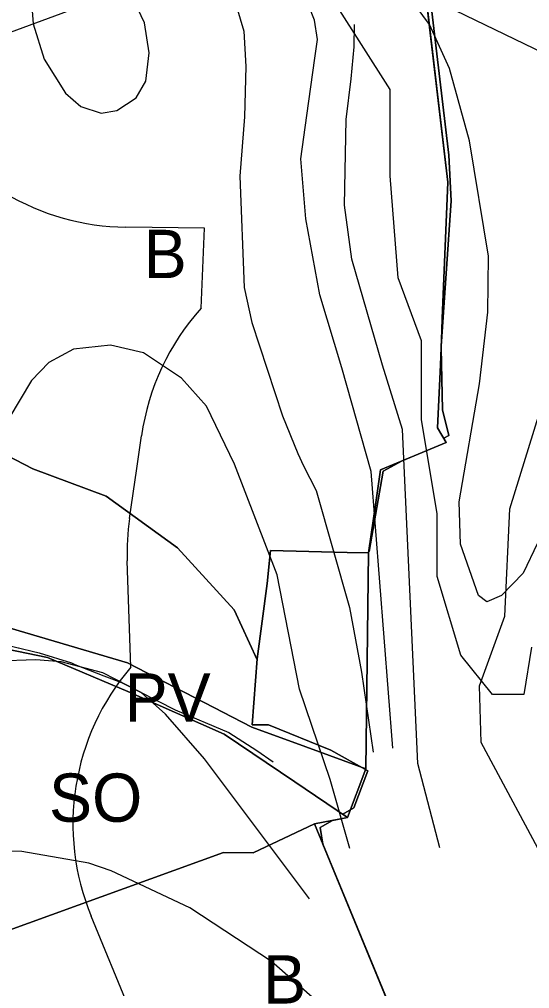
# Model space of a CAD drawing. Extents: x -758499 to -754160, y -1175205 to -1172032.
# Drawn here: x -755897.2 to -755791.5, y -1174856.8 to -1174656.2 of the extents above; entities that cross this region are included whole.
import ezdxf

# ---------------------------------------------------------------- set-up
doc = ezdxf.new("R2010")
doc.units = 0
for name, color, linetype in [('A040_Les50_p', 7, 'Continuous'), ('A041_BPEJ_p', 7, 'Continuous'), ('A053_ZvlPovoden_p', 7, 'Continuous'), ('A075_Plyn_l', 7, 'Continuous'), ('A102_LetVysk_op', 7, 'Continuous'), ('HRANICE zastavěného území', 7, 'Continuous'), ('HRANICE zastavěného území - podbarvení', 7, 'Continuous'), ('indexy RZV_TYP_1', 7, 'Continuous'), ('PLOCHY B bydlení', 7, 'Continuous'), ('PLOCHY NL lesní', 7, 'Continuous'), ('PLOCHY PV prostranství veřejné', 7, 'Continuous'), ('PLOCHY SO smíšené obytné', 7, 'Continuous'), ('PLOCHY VV vodní a vodohospodářské', 7, 'Continuous'), ('vrstevnice', 7, 'Continuous'), ('ÚSES LBC jako součást RBK', 7, 'Continuous'), ('ÚSES NBK funkční', 7, 'Continuous')]:
    doc.layers.add(name, color=color, linetype=linetype)

msp = doc.modelspace()

# ---------------------------------------------------------------- linework, layer by layer
at = {"layer": 'A040_Les50_p'}
for p, q in [((-755874.11, -1174790.29), (-755874.83, -1174768.29)), ((-755872.83, -1174864.73), (-755882.28, -1174841.86))]:
    msp.add_line(p, q, dxfattribs=at)
for points in [[(-755859.55, -1174715.97), (-755858.86, -1174699.38), (-755875.11, -1174699.19)], [(-755874.35, -1174759.52), (-755872.85, -1174749.12), (-755871.89, -1174742.36)]]:
    msp.add_lwpolyline(points, dxfattribs=at)
for centre, start, end in [((-755874.51, -1174649.19), 239.1416, 269.3069), ((-755822.39, -1174749.43), 137.9964, 171.8699), ((-755824.86, -1174766.64), 171.8083, 181.8897), ((-755836.08, -1174822.75), 139.5119, 202.4703)]:
    msp.add_arc(centre, 50, start, end, dxfattribs=at)
at = {"layer": 'A041_BPEJ_p'}
for p, q in [((-755808.26, -1174684.25), (-755812.22, -1174650.73)), ((-755812.22, -1174650.73), (-755808.26, -1174684.25)), ((-755807.73, -1174693.75), (-755808.26, -1174684.25)), ((-755808.26, -1174684.25), (-755807.73, -1174693.75)), ((-755809.82, -1174723.79), (-755807.73, -1174693.75)), ((-755807.73, -1174693.75), (-755809.82, -1174723.79)), ((-755809.84, -1174724.25), (-755809.82, -1174723.79)), ((-755809.82, -1174723.79), (-755809.84, -1174724.25)), ((-755809.58, -1174737.03), (-755809.84, -1174724.25)), ((-755809.84, -1174724.25), (-755809.58, -1174737.03)), ((-755808.26, -1174742.31), (-755809.58, -1174737.03)), ((-755809.58, -1174737.03), (-755808.26, -1174742.31)), ((-755817.9, -1174747.55), (-755808.77, -1174743.73)), ((-755808.77, -1174743.73), (-755817.9, -1174747.55)), ((-755809.29, -1174742.87), (-755808.26, -1174742.31)), ((-755808.26, -1174742.31), (-755809.29, -1174742.87)), ((-755808.77, -1174743.73), (-755809.29, -1174742.87)), ((-755809.29, -1174742.87), (-755808.77, -1174743.73)), ((-755903.68, -1174744.43), (-755894.39, -1174749.19)), ((-755894.39, -1174749.19), (-755903.68, -1174744.43)), ((-755821.85, -1174749.7), (-755817.9, -1174747.55)), ((-755817.9, -1174747.55), (-755821.85, -1174749.7)), ((-755894.39, -1174749.19), (-755879.18, -1174754.86)), ((-755879.18, -1174754.86), (-755894.39, -1174749.19)), ((-755824.76, -1174766.33), (-755821.85, -1174749.7)), ((-755821.85, -1174749.7), (-755824.76, -1174766.33)), ((-755879.18, -1174754.86), (-755864.44, -1174765.6)), ((-755864.44, -1174765.6), (-755879.18, -1174754.86)), ((-755864.44, -1174765.6), (-755852.69, -1174778.43)), ((-755852.69, -1174778.43), (-755864.44, -1174765.6)), ((-755845.87, -1174772.93), (-755845.14, -1174766.11)), ((-755845.14, -1174766.11), (-755845.87, -1174772.93)), ((-755845.14, -1174766.11), (-755829.26, -1174766.53)), ((-755829.26, -1174766.53), (-755845.14, -1174766.11)), ((-755829.26, -1174766.53), (-755824.86, -1174766.64)), ((-755824.86, -1174766.64), (-755829.26, -1174766.53)), ((-755824.86, -1174766.64), (-755824.81, -1174766.33)), ((-755824.81, -1174766.33), (-755824.86, -1174766.64)), ((-755824.81, -1174766.33), (-755824.76, -1174766.33)), ((-755824.76, -1174766.33), (-755824.81, -1174766.33)), ((-755847.93, -1174788.53), (-755845.87, -1174772.93)), ((-755845.87, -1174772.93), (-755847.93, -1174788.53)), ((-755852.69, -1174778.43), (-755847.96, -1174788.75)), ((-755847.96, -1174788.75), (-755852.69, -1174778.43)), ((-755848.97, -1174802.22), (-755847.93, -1174788.53)), ((-755847.93, -1174788.53), (-755848.97, -1174802.22)), ((-755847.96, -1174788.75), (-755847.93, -1174788.53)), ((-755847.93, -1174788.53), (-755847.96, -1174788.75)), ((-755845.61, -1174802.22), (-755848.97, -1174802.22)), ((-755848.97, -1174802.22), (-755845.61, -1174802.22)), ((-755832.68, -1174807.5), (-755845.61, -1174802.22)), ((-755845.61, -1174802.22), (-755832.68, -1174807.5)), ((-755825.02, -1174811.73), (-755832.68, -1174807.5)), ((-755832.68, -1174807.5), (-755825.02, -1174811.73)), ((-755827.92, -1174819.38), (-755825.02, -1174811.73)), ((-755825.02, -1174811.73), (-755827.92, -1174819.38)), ((-755830.22, -1174820.74), (-755827.92, -1174819.38)), ((-755827.92, -1174819.38), (-755830.22, -1174820.74)), ((-755834.88, -1174823.51), (-755832.36, -1174822.01)), ((-755832.36, -1174822.01), (-755834.88, -1174823.51)), ((-755832.36, -1174822.01), (-755829.25, -1174821.4)), ((-755829.25, -1174821.4), (-755832.36, -1174822.01)), ((-755829.25, -1174821.4), (-755830.22, -1174820.74)), ((-755830.22, -1174820.74), (-755829.25, -1174821.4)), ((-755834.34, -1174826.94), (-755834.88, -1174823.51)), ((-755834.88, -1174823.51), (-755834.34, -1174826.94)), ((-755816.26, -1174870.67), (-755834.34, -1174826.94)), ((-755834.34, -1174826.94), (-755816.26, -1174870.67))]:
    msp.add_line(p, q, dxfattribs=at)
at = {"layer": 'A053_ZvlPovoden_p'}
for p, q in [((-755820.39, -1174670.66), (-755831.78, -1174652.77)), ((-755820.39, -1174688.55), (-755820.39, -1174670.66)), ((-755818.76, -1174709.7), (-755820.39, -1174688.55)), ((-755813.88, -1174722.71), (-755818.76, -1174709.7)), ((-755813.88, -1174738.98), (-755813.88, -1174722.71)), ((-755810.63, -1174758.5), (-755813.88, -1174738.98)), ((-755810.63, -1174771.51), (-755810.63, -1174758.5)), ((-755805.74, -1174787.78), (-755810.63, -1174771.51)), ((-755799.23, -1174795.91), (-755805.74, -1174787.78)), ((-755791.1, -1174786.15), (-755792.73, -1174795.91)), ((-755792.73, -1174795.91), (-755799.23, -1174795.91))]:
    msp.add_line(p, q, dxfattribs=at)
at = {"layer": 'A075_Plyn_l'}
for p, q in [((-755910.55, -1174783.23), (-755893.07, -1174787.29)), ((-755893.07, -1174787.29), (-755886.37, -1174789.37)), ((-755886.37, -1174789.37), (-755885.72, -1174789.76)), ((-755885.72, -1174789.76), (-755879.69, -1174792.09)), ((-755879.69, -1174792.09), (-755876.01, -1174793.45)), ((-755876.01, -1174793.45), (-755864.93, -1174799.15)), ((-755864.93, -1174799.15), (-755853.81, -1174803.8)), ((-755853.81, -1174803.8), (-755847.98, -1174807.53)), ((-755847.98, -1174807.53), (-755844.59, -1174809.9))]:
    msp.add_line(p, q, dxfattribs=at)
at = {"layer": 'A102_LetVysk_op'}
msp.add_line((-755860.6, -1174644.68), (-755925.25, -1174668.45), dxfattribs=at)
at = {"layer": 'HRANICE zastavěného území'}
msp.add_lwpolyline([(-755813, -1174651.27), (-755808.43, -1174689.84), (-755809.59, -1174718.09), (-755809.69, -1174720.48), (-755809.98, -1174727.67), (-755810.6, -1174740.71), (-755808.77, -1174743.73), (-755822.39, -1174749.43), (-755823.36, -1174756.22), (-755824.86, -1174766.64), (-755825.46, -1174811.33), (-755829.25, -1174821.4), (-755836.08, -1174822.75), (-755816.26, -1174870.67)], dxfattribs=at)
at = {"layer": 'HRANICE zastavěného území - podbarvení'}
msp.add_lwpolyline([(-755813, -1174651.27), (-755808.43, -1174689.84), (-755809.59, -1174718.09), (-755809.69, -1174720.48), (-755809.98, -1174727.67), (-755810.6, -1174740.71), (-755808.77, -1174743.73), (-755822.39, -1174749.43), (-755823.36, -1174756.22), (-755824.86, -1174766.64), (-755825.46, -1174811.33), (-755829.25, -1174821.4), (-755836.08, -1174822.75), (-755816.26, -1174870.67)], dxfattribs=at)
at = {"layer": 'PLOCHY B bydlení'}
msp.add_lwpolyline([(-755813, -1174651.27), (-755808.43, -1174689.84), (-755809.59, -1174718.09), (-755809.69, -1174720.48), (-755809.98, -1174727.67), (-755810.6, -1174740.71), (-755808.77, -1174743.73), (-755822.39, -1174749.43), (-755823.36, -1174756.22), (-755824.86, -1174766.64), (-755825.46, -1174811.33), (-755827.32, -1174810.65), (-755830.13, -1174809.62), (-755837.82, -1174806.81), (-755849.01, -1174802.72), (-755874.76, -1174789.36), (-755911.27, -1174778.63)], dxfattribs=at)
msp.add_lwpolyline([(-755905.62, -1174847.05), (-755854.88, -1174828.68), (-755848.76, -1174828.76), (-755836.08, -1174822.75), (-755816.26, -1174870.67), (-755812.28, -1174880.28), (-755813.98, -1174880.72), (-755841.36, -1174887.87), (-755893.3, -1174901.42), (-755893.72, -1174901.53), (-755900.07, -1174876.47), (-755903.25, -1174858.8), (-755903.1, -1174858.55)], close=True, dxfattribs=at)
at = {"layer": 'PLOCHY NL lesní'}
for points in [[(-755829.25, -1174821.4), (-755825.46, -1174811.33), (-755824.86, -1174766.64), (-755823.36, -1174756.22), (-755822.39, -1174749.43), (-755808.77, -1174743.73), (-755810.6, -1174740.71), (-755809.98, -1174727.67), (-755809.69, -1174720.48), (-755809.59, -1174718.09), (-755808.43, -1174689.84), (-755813, -1174651.27)], [(-755825.33, -1175116.21), (-755821.66, -1175096.52), (-755820.49, -1175090.25), (-755819.23, -1175083.48), (-755800.87, -1175078.84), (-755792.6, -1175059.34), (-755794.25, -1175031.69), (-755795.07, -1175010.3), (-755802.77, -1174995.47), (-755809.71, -1174989.56), (-755816.31, -1174940.69), (-755821.94, -1174898.97), (-755825.57, -1174891.64), (-755827.97, -1174886.82), (-755818.32, -1174884.47), (-755813.62, -1174883.31), (-755813.98, -1174880.72), (-755812.28, -1174880.28), (-755816.26, -1174870.67), (-755836.08, -1174822.75), (-755829.25, -1174821.4)]]:
    msp.add_lwpolyline(points, dxfattribs=at)
at = {"layer": 'PLOCHY PV prostranství veřejné'}
msp.add_lwpolyline([(-755911.27, -1174778.63), (-755874.76, -1174789.36), (-755849.01, -1174802.72), (-755837.82, -1174806.81), (-755830.13, -1174809.62), (-755827.32, -1174810.65), (-755825.46, -1174811.33), (-755829.25, -1174821.4), (-755840.14, -1174814.05), (-755854.74, -1174804.18), (-755874.69, -1174795.35), (-755891.38, -1174788.29), (-755912.15, -1174783.99)], dxfattribs=at)
at = {"layer": 'PLOCHY SO smíšené obytné'}
msp.add_lwpolyline([(-755904.58, -1174796.32), (-755912.15, -1174783.99), (-755891.38, -1174788.29), (-755874.69, -1174795.35), (-755854.74, -1174804.18), (-755840.14, -1174814.05), (-755829.25, -1174821.4), (-755836.08, -1174822.75), (-755848.76, -1174828.76), (-755854.88, -1174828.68), (-755905.62, -1174847.05), (-755908.37, -1174833.67), (-755910.21, -1174818.78), (-755910.45, -1174802.98), (-755910.89, -1174798.93)], close=True, dxfattribs=at)
at = {"layer": 'PLOCHY VV vodní a vodohospodářské'}
for p, q in [((-755795.6, -1174757.49), (-755788.47, -1174734.52)), ((-755796.65, -1174779.75), (-755795.6, -1174757.49)), ((-755801.86, -1174794.16), (-755796.65, -1174779.75)), ((-755801.53, -1174805.87), (-755801.86, -1174794.16)), ((-755787.24, -1174832.54), (-755801.53, -1174805.87))]:
    msp.add_line(p, q, dxfattribs=at)
at = {"layer": 'vrstevnice'}
for p, q in [((-755894.74, -1174651.06), (-755894.31, -1174657.09)), ((-755894.74, -1174651.06), (-755894.31, -1174657.09)), ((-755812.25, -1174657.2), (-755817.08, -1174650.64)), ((-755871.29, -1174656.87), (-755873.34, -1174652.5)), ((-755871.29, -1174656.87), (-755873.34, -1174652.5)), ((-755852.23, -1174653.5), (-755850.72, -1174658.6)), ((-755852.23, -1174653.5), (-755850.72, -1174658.6)), ((-755836.03, -1174656.28), (-755837.34, -1174653)), ((-755836.03, -1174656.28), (-755837.34, -1174653)), ((-755894.31, -1174657.09), (-755892.05, -1174664.37)), ((-755894.31, -1174657.09), (-755892.05, -1174664.37)), ((-755870.32, -1174663.07), (-755871.29, -1174656.87)), ((-755870.32, -1174663.07), (-755871.29, -1174656.87)), ((-755835.44, -1174660.3), (-755836.03, -1174656.28)), ((-755835.44, -1174660.3), (-755836.03, -1174656.28)), ((-755827.82, -1174661.84), (-755827.78, -1174657.21)), ((-755808.13, -1174666.33), (-755812.25, -1174657.2)), ((-755850.72, -1174658.6), (-755850.29, -1174665.91)), ((-755850.72, -1174658.6), (-755850.29, -1174665.91)), ((-755835.96, -1174664.15), (-755835.44, -1174660.3)), ((-755835.96, -1174664.15), (-755835.44, -1174660.3)), ((-755870.99, -1174668.93), (-755870.32, -1174663.07)), ((-755870.99, -1174668.93), (-755870.32, -1174663.07)), ((-755828.49, -1174668.43), (-755827.82, -1174661.84)), ((-755892.05, -1174664.37), (-755887.6, -1174671.46)), ((-755892.05, -1174664.37), (-755887.6, -1174671.46)), ((-755837.67, -1174676.06), (-755835.96, -1174664.15)), ((-755837.67, -1174676.06), (-755835.96, -1174664.15)), ((-755850.29, -1174665.91), (-755850.55, -1174676.34)), ((-755850.29, -1174665.91), (-755850.55, -1174676.34)), ((-755803.99, -1174681.32), (-755808.13, -1174666.33)), ((-755872.97, -1174672.42), (-755870.99, -1174668.93)), ((-755872.97, -1174672.42), (-755870.99, -1174668.93)), ((-755829.5, -1174676.86), (-755828.49, -1174668.43)), ((-755887.6, -1174671.46), (-755884.47, -1174674.17)), ((-755887.6, -1174671.46), (-755884.47, -1174674.17)), ((-755876.96, -1174675.01), (-755872.97, -1174672.42)), ((-755876.96, -1174675.01), (-755872.97, -1174672.42)), ((-755884.47, -1174674.17), (-755880.25, -1174675.59)), ((-755884.47, -1174674.17), (-755880.25, -1174675.59)), ((-755880.25, -1174675.59), (-755876.96, -1174675.01)), ((-755880.25, -1174675.59), (-755876.96, -1174675.01)), ((-755850.55, -1174676.34), (-755851.53, -1174688.6)), ((-755850.55, -1174676.34), (-755851.53, -1174688.6)), ((-755838.87, -1174685.03), (-755837.67, -1174676.06)), ((-755838.87, -1174685.03), (-755837.67, -1174676.06)), ((-755829.88, -1174694.62), (-755829.5, -1174676.86)), ((-755800.04, -1174705.15), (-755803.99, -1174681.32)), ((-755837.83, -1174697.46), (-755838.87, -1174685.03)), ((-755837.83, -1174697.46), (-755838.87, -1174685.03)), ((-755851.53, -1174688.6), (-755850.59, -1174711.68)), ((-755851.53, -1174688.6), (-755850.59, -1174711.68)), ((-755828.31, -1174705.77), (-755829.88, -1174694.62)), ((-755834.94, -1174713.16), (-755837.83, -1174697.46)), ((-755834.94, -1174713.16), (-755837.83, -1174697.46)), ((-755821.99, -1174727.72), (-755828.31, -1174705.77)), ((-755800.15, -1174716.76), (-755800.04, -1174705.15)), ((-755850.59, -1174711.68), (-755849.01, -1174718.89)), ((-755850.59, -1174711.68), (-755849.01, -1174718.89)), ((-755830.41, -1174728.3), (-755834.94, -1174713.16)), ((-755830.41, -1174728.3), (-755834.94, -1174713.16)), ((-755801.9, -1174731.61), (-755800.15, -1174716.76)), ((-755849.01, -1174718.89), (-755842.66, -1174738.23)), ((-755849.01, -1174718.89), (-755842.66, -1174738.23)), ((-755878.28, -1174723.64), (-755885.94, -1174724.44)), ((-755878.28, -1174723.64), (-755885.94, -1174724.44)), ((-755871.5, -1174725.22), (-755878.28, -1174723.64)), ((-755871.5, -1174725.22), (-755878.28, -1174723.64)), ((-755885.94, -1174724.44), (-755891.04, -1174727.23)), ((-755885.94, -1174724.44), (-755891.04, -1174727.23)), ((-755863.59, -1174730.44), (-755871.5, -1174725.22)), ((-755863.59, -1174730.44), (-755871.5, -1174725.22)), ((-755891.04, -1174727.23), (-755894.65, -1174730.92)), ((-755891.04, -1174727.23), (-755894.65, -1174730.92)), ((-755817.82, -1174741.09), (-755821.99, -1174727.72)), ((-755824.33, -1174749.78), (-755830.41, -1174728.3)), ((-755824.33, -1174749.78), (-755830.41, -1174728.3)), ((-755894.65, -1174730.92), (-755899.33, -1174738.82)), ((-755894.65, -1174730.92), (-755899.33, -1174738.82)), ((-755858.42, -1174736.24), (-755863.59, -1174730.44)), ((-755858.42, -1174736.24), (-755863.59, -1174730.44)), ((-755806.07, -1174756.04), (-755801.9, -1174731.61)), ((-755852.64, -1174748.25), (-755858.42, -1174736.24)), ((-755852.64, -1174748.25), (-755858.42, -1174736.24)), ((-755842.66, -1174738.23), (-755839.48, -1174746.02)), ((-755842.66, -1174738.23), (-755839.48, -1174746.02)), ((-755814.66, -1174810.25), (-755817.82, -1174741.09)), ((-755839.48, -1174746.02), (-755838.33, -1174748.62)), ((-755839.48, -1174746.02), (-755838.33, -1174748.62)), ((-755843.81, -1174771.14), (-755852.64, -1174748.25)), ((-755843.81, -1174771.14), (-755852.64, -1174748.25)), ((-755838.33, -1174748.62), (-755835.73, -1174753.67)), ((-755838.33, -1174748.62), (-755835.73, -1174753.67)), ((-755819.85, -1174807.04), (-755824.33, -1174749.78)), ((-755819.85, -1174807.04), (-755824.33, -1174749.78)), ((-755835.73, -1174753.67), (-755828.8, -1174777.92)), ((-755835.73, -1174753.67), (-755828.8, -1174777.92)), ((-755785.07, -1174754.4), (-755792.86, -1174770.85)), ((-755805.85, -1174764.79), (-755806.07, -1174756.04)), ((-755802.1, -1174775.47), (-755805.85, -1174764.79)), ((-755839.19, -1174794.81), (-755843.81, -1174771.14)), ((-755839.19, -1174794.81), (-755843.81, -1174771.14)), ((-755792.86, -1174770.85), (-755797.34, -1174775.47)), ((-755800.37, -1174776.76), (-755802.1, -1174775.47)), ((-755797.34, -1174775.47), (-755800.37, -1174776.76)), ((-755828.8, -1174777.92), (-755826.35, -1174791.34)), ((-755828.8, -1174777.92), (-755826.35, -1174791.34)), ((-755893.75, -1174788.74), (-755903.44, -1174789.1)), ((-755893.75, -1174788.74), (-755903.44, -1174789.1)), ((-755888.55, -1174789.18), (-755893.75, -1174788.74)), ((-755888.55, -1174789.18), (-755893.75, -1174788.74)), ((-755879.89, -1174791.49), (-755888.55, -1174789.18)), ((-755879.89, -1174791.49), (-755888.55, -1174789.18)), ((-755871.95, -1174795.53), (-755879.89, -1174791.49)), ((-755871.95, -1174795.53), (-755879.89, -1174791.49)), ((-755826.35, -1174791.34), (-755823.94, -1174807.88)), ((-755826.35, -1174791.34), (-755823.94, -1174807.88)), ((-755866.9, -1174800), (-755871.95, -1174795.53)), ((-755866.9, -1174800), (-755871.95, -1174795.53)), ((-755832.84, -1174813.57), (-755839.19, -1174794.81)), ((-755832.84, -1174813.57), (-755839.19, -1174794.81)), ((-755858.82, -1174809.24), (-755866.9, -1174800)), ((-755858.82, -1174809.24), (-755866.9, -1174800)), ((-755837.07, -1174838.24), (-755858.82, -1174809.24)), ((-755837.07, -1174838.24), (-755858.82, -1174809.24)), ((-755810.1, -1174827.72), (-755814.66, -1174810.25)), ((-755828.76, -1174827.84), (-755832.84, -1174813.57)), ((-755828.76, -1174827.84), (-755832.84, -1174813.57)), ((-755896.63, -1174828.43), (-755905.87, -1174828.29)), ((-755882.78, -1174830.89), (-755896.63, -1174828.43)), ((-755878.16, -1174832.47), (-755882.78, -1174830.89)), ((-755861.85, -1174840.12), (-755878.16, -1174832.47)), ((-755844.97, -1174851.24), (-755861.85, -1174840.12)), ((-755835.44, -1174859.61), (-755844.97, -1174851.24))]:
    msp.add_line(p, q, dxfattribs=at)
at = {"layer": 'ÚSES LBC jako součást RBK'}
for p, q in [((-755813, -1174651.27), (-755808.43, -1174689.84)), ((-755808.43, -1174689.84), (-755809.59, -1174718.09)), ((-755809.59, -1174718.09), (-755809.69, -1174720.48)), ((-755810.6, -1174740.71), (-755808.77, -1174743.73)), ((-755808.77, -1174743.73), (-755822.39, -1174749.43)), ((-755824.86, -1174766.64), (-755825.46, -1174811.33)), ((-755825.46, -1174811.33), (-755829.25, -1174821.4)), ((-755829.25, -1174821.4), (-755836.08, -1174822.75)), ((-755836.08, -1174822.75), (-755816.26, -1174870.67))]:
    msp.add_line(p, q, dxfattribs=at)
for points in [[(-755809.69, -1174720.48), (-755809.98, -1174727.67), (-755810.6, -1174740.71)], [(-755822.39, -1174749.43), (-755823.36, -1174756.22), (-755824.86, -1174766.64)]]:
    msp.add_lwpolyline(points, dxfattribs=at)
at = {"layer": 'ÚSES NBK funkční'}
msp.add_lwpolyline([(-755813, -1174651.27), (-755737.71, -1174687.74), (-755741.73, -1174670.63), (-755723.39, -1174679.08), (-755711.78, -1174684.5), (-755676.27, -1174693.62)], dxfattribs=at)

# ---------------------------------------------------------------- texts
at = {"layer": 'indexy RZV_TYP_1'}
for s, p in [('B', (-755871.43, -1174709.72)), ('PV', (-755875.39, -1174801.56)), ('SO', (-755891.04, -1174822.3)), ('B', (-755846.71, -1174859.93))]:
    msp.add_text(s, height=10, dxfattribs=at).set_placement(p)

doc.saveas('drawing.dxf')
